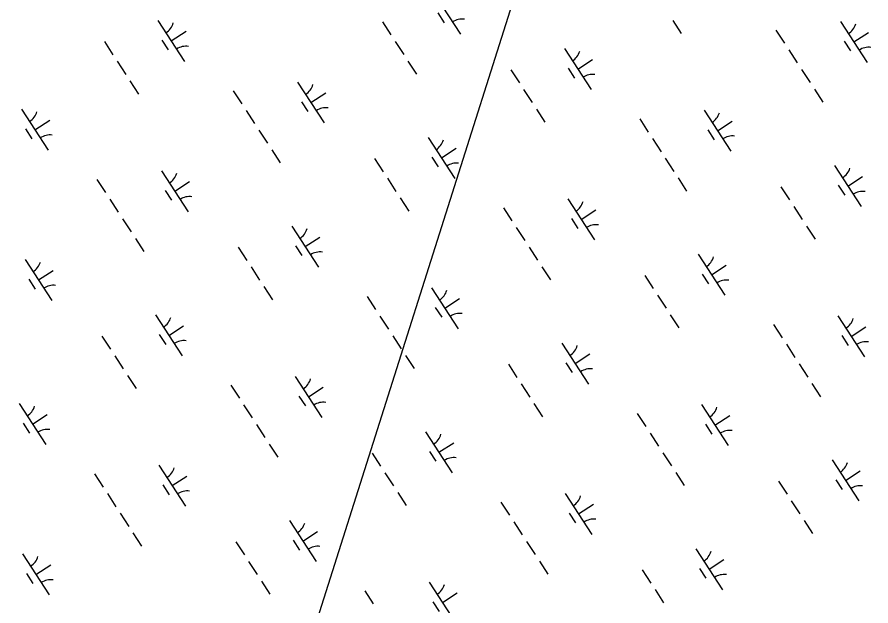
# Model space of a CAD drawing. Extents: x 3953924 to 3974542, y 193747 to 216192.
# Drawn here: x 3965743 to 3966616, y 203089 to 203691 of the extents above; entities that cross this region are included whole.
import ezdxf

# ---------------------------------------------------------------- set-up
doc = ezdxf.new("R2010")
doc.units = 0
doc.layers.add('V-UTIL-LINE', color=7, linetype='Continuous')
doc.layers.add('V-WETL-SWMP', color=7, linetype='Continuous')

msp = doc.modelspace()

# ---------------------------------------------------------------- linework, layer by layer
at = {"layer": 'V-UTIL-LINE'}
msp.add_line((3966429.35, 204272.52), (3965476.26, 201261.87), dxfattribs=at)
at = {"layer": 'V-WETL-SWMP'}
for p, q in [((3966169.51, 203714.98), (3966196.78, 203673.07)), ((3966173.4, 203694.84), (3966179.95, 203684.79)), ((3965887.21, 203687.19), (3965914.49, 203645.29)), ((3966116.78, 203685.93), (3966125.51, 203672.52)), ((3966413.76, 203687.2), (3966422.49, 203673.79)), ((3966585.22, 203686.15), (3966612.5, 203644.24)), ((3965900.85, 203666.24), (3965915.94, 203676.06)), ((3966519.4, 203677.21), (3966528.13, 203663.8)), ((3966598.86, 203665.19), (3966613.95, 203675.01)), ((3965832.46, 203665.51), (3965841.18, 203652.1)), ((3965891.11, 203667.06), (3965897.66, 203657)), ((3966129.87, 203665.82), (3966138.6, 203652.41)), ((3966589.12, 203666.01), (3966595.67, 203655.96)), ((3966302.93, 203658.36), (3966330.2, 203616.46)), ((3966532.49, 203657.1), (3966541.22, 203643.69)), ((3965845.55, 203645.4), (3965854.28, 203631.99)), ((3966142.96, 203645.7), (3966151.69, 203632.29)), ((3966316.57, 203637.41), (3966331.65, 203647.23)), ((3966248.17, 203636.68), (3966256.9, 203623.27)), ((3966306.83, 203638.23), (3966313.37, 203628.17)), ((3966545.59, 203636.99), (3966554.32, 203623.58)), ((3965858.64, 203625.29), (3965867.37, 203611.88)), ((3966030.1, 203624.23), (3966057.38, 203582.33)), ((3965964.28, 203615.3), (3965973.01, 203601.89)), ((3966043.74, 203603.28), (3966058.83, 203613.1)), ((3966261.26, 203616.57), (3966269.99, 203603.16)), ((3966558.68, 203616.87), (3966567.41, 203603.46)), ((3965747.81, 203596.45), (3965775.08, 203554.54)), ((3966034, 203604.1), (3966040.55, 203594.04)), ((3966274.36, 203596.45), (3966283.09, 203583.05)), ((3965977.37, 203595.19), (3965986.1, 203581.78)), ((3966445.82, 203595.4), (3966473.09, 203553.5)), ((3965761.45, 203575.49), (3965776.53, 203585.31)), ((3966380, 203586.47), (3966388.73, 203573.06)), ((3966459.46, 203574.45), (3966474.54, 203584.27)), ((3965751.71, 203576.31), (3965758.25, 203566.26)), ((3965990.47, 203575.07), (3965999.2, 203561.66)), ((3966449.72, 203575.27), (3966456.26, 203565.21)), ((3966163.52, 203567.62), (3966190.8, 203525.71)), ((3966393.09, 203566.36), (3966401.82, 203552.95)), ((3966003.56, 203554.96), (3966012.29, 203541.55)), ((3966177.16, 203546.66), (3966192.25, 203556.48)), ((3966108.77, 203545.94), (3966117.5, 203532.53)), ((3966167.42, 203547.48), (3966173.97, 203537.43)), ((3966406.18, 203546.24), (3966414.91, 203532.83)), ((3966579.24, 203538.79), (3966606.51, 203496.88)), ((3965890.7, 203533.49), (3965917.97, 203491.58)), ((3966121.86, 203525.82), (3966130.59, 203512.41)), ((3966419.28, 203526.13), (3966428, 203512.72)), ((3966592.88, 203517.83), (3966607.96, 203527.65)), ((3965824.88, 203524.56), (3965833.61, 203511.15)), ((3965904.34, 203512.54), (3965919.42, 203522.36)), ((3966524.48, 203517.11), (3966533.21, 203503.7)), ((3966583.14, 203518.65), (3966589.68, 203508.6)), ((3965894.6, 203513.35), (3965901.14, 203503.3)), ((3965837.97, 203504.44), (3965846.7, 203491.03)), ((3966134.95, 203505.71), (3966143.68, 203492.3)), ((3966306.41, 203504.66), (3966333.69, 203462.75)), ((3966240.59, 203495.72), (3966249.32, 203482.32)), ((3966320.05, 203483.7), (3966335.14, 203493.52)), ((3966537.57, 203496.99), (3966546.3, 203483.58)), ((3965851.06, 203484.33), (3965859.79, 203470.92)), ((3966310.31, 203484.52), (3966316.86, 203474.47)), ((3966024.12, 203476.87), (3966051.39, 203434.97)), ((3966253.69, 203475.61), (3966262.41, 203462.2)), ((3966550.67, 203476.88), (3966559.4, 203463.47)), ((3966037.76, 203455.92), (3966052.84, 203465.74)), ((3965864.16, 203464.21), (3965872.88, 203450.8)), ((3966028.02, 203456.74), (3966034.56, 203446.68)), ((3965969.36, 203455.19), (3965978.09, 203441.78)), ((3966266.78, 203455.5), (3966275.51, 203442.09)), ((3966439.83, 203448.04), (3966467.11, 203406.14)), ((3965751.29, 203442.74), (3965778.57, 203400.84)), ((3965764.93, 203421.79), (3965780.02, 203431.61)), ((3965982.46, 203435.08), (3965991.18, 203421.67)), ((3966279.87, 203435.38), (3966288.6, 203421.97)), ((3966453.47, 203427.09), (3966468.56, 203436.91)), ((3965755.19, 203422.61), (3965761.74, 203412.55)), ((3966385.08, 203426.36), (3966393.81, 203412.95)), ((3966443.73, 203427.91), (3966450.28, 203417.85)), ((3965995.55, 203414.97), (3966004.28, 203401.56)), ((3966167.01, 203413.91), (3966194.29, 203372.01)), ((3966101.19, 203404.98), (3966109.92, 203391.57)), ((3966398.17, 203406.25), (3966406.9, 203392.84)), ((3966180.65, 203392.96), (3966195.73, 203402.78)), ((3965884.71, 203386.13), (3965911.99, 203344.22)), ((3966170.91, 203393.78), (3966177.45, 203383.72)), ((3966411.26, 203386.13), (3966419.99, 203372.73)), ((3966114.28, 203384.87), (3966123.01, 203371.46)), ((3966582.72, 203385.08), (3966610, 203343.18)), ((3965898.35, 203365.17), (3965913.44, 203374.99)), ((3966516.9, 203376.15), (3966525.63, 203362.74)), ((3966596.36, 203364.13), (3966611.45, 203373.95)), ((3965829.96, 203364.45), (3965838.69, 203351.04)), ((3965888.61, 203365.99), (3965895.16, 203355.94)), ((3966127.37, 203364.75), (3966136.1, 203351.34)), ((3966586.62, 203364.95), (3966593.17, 203354.89)), ((3966300.43, 203357.3), (3966327.71, 203315.39)), ((3966530, 203356.04), (3966538.73, 203342.63)), ((3965843.05, 203344.34), (3965851.78, 203330.93)), ((3966140.47, 203344.64), (3966149.2, 203331.23)), ((3966314.07, 203336.34), (3966329.15, 203346.16)), ((3966245.67, 203335.62), (3966254.4, 203322.21)), ((3966304.33, 203337.16), (3966310.87, 203327.11)), ((3966543.09, 203335.92), (3966551.82, 203322.51)), ((3965856.14, 203324.22), (3965864.87, 203310.81)), ((3966027.6, 203323.17), (3966054.88, 203281.26)), ((3965961.78, 203314.24), (3965970.51, 203300.83)), ((3966041.24, 203302.22), (3966056.33, 203312.04)), ((3966258.77, 203315.5), (3966267.49, 203302.1)), ((3966556.18, 203315.81), (3966564.91, 203302.4)), ((3966031.5, 203303.03), (3966038.05, 203292.98)), ((3965745.31, 203295.38), (3965772.59, 203253.48)), ((3965974.88, 203294.12), (3965983.61, 203280.71)), ((3966271.86, 203295.39), (3966280.59, 203281.98)), ((3966443.32, 203294.34), (3966470.6, 203252.43)), ((3965758.95, 203274.43), (3965774.03, 203284.25)), ((3966377.5, 203285.4), (3966386.23, 203272)), ((3966456.96, 203273.38), (3966472.04, 203283.2)), ((3965749.21, 203275.25), (3965755.75, 203265.19)), ((3965987.97, 203274.01), (3965996.7, 203260.6)), ((3966447.22, 203274.2), (3966453.76, 203264.15)), ((3966161.02, 203266.55), (3966188.3, 203224.65)), ((3966390.59, 203265.29), (3966399.32, 203251.88)), ((3966174.66, 203245.6), (3966189.75, 203255.42)), ((3966001.06, 203253.89), (3966009.79, 203240.48)), ((3966164.92, 203246.42), (3966171.47, 203236.36)), ((3966106.27, 203244.87), (3966115, 203231.46)), ((3966403.68, 203245.18), (3966412.41, 203231.77)), ((3966576.74, 203237.72), (3966604.02, 203195.82)), ((3965888.2, 203232.42), (3965915.48, 203190.52)), ((3965822.38, 203223.49), (3965831.11, 203210.08)), ((3965901.84, 203211.47), (3965916.92, 203221.29)), ((3966119.36, 203224.76), (3966128.09, 203211.35)), ((3966416.78, 203225.06), (3966425.51, 203211.65)), ((3966590.38, 203216.77), (3966605.46, 203226.59)), ((3965892.1, 203212.29), (3965898.64, 203202.23)), ((3966521.98, 203216.04), (3966530.71, 203202.63)), ((3966580.64, 203217.59), (3966587.19, 203207.53)), ((3965835.47, 203203.38), (3965844.2, 203189.97)), ((3966132.45, 203204.65), (3966141.18, 203191.24)), ((3966303.91, 203203.59), (3966331.19, 203161.69)), ((3966238.09, 203194.66), (3966246.82, 203181.25)), ((3966535.08, 203195.93), (3966543.81, 203182.52)), ((3966317.55, 203182.64), (3966332.64, 203192.46)), ((3965848.57, 203183.26), (3965857.29, 203169.85)), ((3966307.81, 203183.46), (3966314.36, 203173.4)), ((3966021.62, 203175.81), (3966048.9, 203133.9)), ((3966251.19, 203174.55), (3966259.92, 203161.14)), ((3966548.17, 203175.82), (3966556.9, 203162.41)), ((3965861.66, 203163.15), (3965870.39, 203149.74)), ((3966035.26, 203154.85), (3966050.34, 203164.67)), ((3965966.86, 203154.13), (3965975.59, 203140.72)), ((3966025.52, 203155.67), (3966032.07, 203145.62)), ((3966264.28, 203154.43), (3966273.01, 203141.02)), ((3965748.79, 203141.68), (3965776.07, 203099.77)), ((3966437.34, 203146.98), (3966464.61, 203105.07)), ((3965979.96, 203134.02), (3965988.69, 203120.61)), ((3966277.37, 203134.32), (3966286.1, 203120.91)), ((3966450.97, 203126.02), (3966466.06, 203135.84)), ((3965762.43, 203120.73), (3965777.52, 203130.55)), ((3966382.58, 203125.3), (3966391.31, 203111.89)), ((3966441.23, 203126.84), (3966447.78, 203116.79)), ((3965752.69, 203121.55), (3965759.24, 203111.49)), ((3965993.05, 203113.9), (3966001.78, 203100.49)), ((3966164.51, 203112.85), (3966191.79, 203070.94)), ((3966098.69, 203103.92), (3966107.42, 203090.51)), ((3966178.15, 203091.9), (3966193.23, 203101.72)), ((3966395.67, 203105.18), (3966404.4, 203091.78)), ((3966168.41, 203092.71), (3966174.96, 203082.66))]:
    msp.add_line(p, q, dxfattribs=at)
for centre, start, end in [((3965885.98, 203689.52), 302.29009, 343.83375), ((3966198.41, 203671.01), 82.29009, 123.83375), ((3966583.99, 203688.47), 302.29009, 343.83375), ((3965916.12, 203643.22), 82.29009, 123.83375), ((3966614.13, 203642.17), 82.29009, 123.83375), ((3966301.7, 203660.69), 302.29009, 343.83375), ((3966331.83, 203614.39), 82.29009, 123.83375), ((3966028.87, 203626.56), 302.29009, 343.83375), ((3966059.01, 203580.26), 82.29009, 123.83375), ((3965746.58, 203598.77), 302.29009, 343.83375), ((3966444.59, 203597.73), 302.29009, 343.83375), ((3965776.71, 203552.48), 82.29009, 123.83375), ((3966162.29, 203569.94), 302.29009, 343.83375), ((3966474.72, 203551.43), 82.29009, 123.83375), ((3966192.43, 203523.64), 82.29009, 123.83375), ((3966578.01, 203541.11), 302.29009, 343.83375), ((3965889.47, 203535.81), 302.29009, 343.83375), ((3966608.14, 203494.81), 82.29009, 123.83375), ((3965919.6, 203489.52), 82.29009, 123.83375), ((3966305.18, 203506.98), 302.29009, 343.83375), ((3966022.89, 203479.2), 302.29009, 343.83375), ((3966335.32, 203460.69), 82.29009, 123.83375), ((3966053.02, 203432.9), 82.29009, 123.83375), ((3965750.06, 203445.07), 302.29009, 343.83375), ((3966438.6, 203450.37), 302.29009, 343.83375), ((3966468.74, 203404.07), 82.29009, 123.83375), ((3965780.2, 203398.77), 82.29009, 123.83375), ((3966165.78, 203416.24), 302.29009, 343.83375), ((3966195.91, 203369.94), 82.29009, 123.83375), ((3965883.48, 203388.45), 302.29009, 343.83375), ((3966581.49, 203387.41), 302.29009, 343.83375), ((3965913.62, 203342.16), 82.29009, 123.83375), ((3966299.2, 203359.62), 302.29009, 343.83375), ((3966611.63, 203341.11), 82.29009, 123.83375), ((3966329.34, 203313.32), 82.29009, 123.83375), ((3966026.37, 203325.49), 302.29009, 343.83375), ((3965744.08, 203297.71), 302.29009, 343.83375), ((3966056.51, 203279.2), 82.29009, 123.83375), ((3966442.09, 203296.66), 302.29009, 343.83375), ((3965774.22, 203251.41), 82.29009, 123.83375), ((3966159.79, 203268.88), 302.29009, 343.83375), ((3966472.23, 203250.37), 82.29009, 123.83375), ((3966189.93, 203222.58), 82.29009, 123.83375), ((3965886.97, 203234.75), 302.29009, 343.83375), ((3966575.51, 203240.05), 302.29009, 343.83375), ((3966605.65, 203193.75), 82.29009, 123.83375), ((3965917.11, 203188.45), 82.29009, 123.83375), ((3966302.68, 203205.92), 302.29009, 343.83375), ((3966332.82, 203159.62), 82.29009, 123.83375), ((3966020.39, 203178.13), 302.29009, 343.83375), ((3966050.53, 203131.84), 82.29009, 123.83375), ((3966436.1, 203149.3), 302.29009, 343.83375), ((3965747.56, 203144), 302.29009, 343.83375), ((3965777.7, 203097.71), 82.29009, 123.83375), ((3966466.24, 203103), 82.29009, 123.83375), ((3966163.28, 203115.17), 302.29009, 343.83375)]:
    msp.add_arc(centre, 17.62, start, end, dxfattribs=at)

doc.saveas('drawing.dxf')
